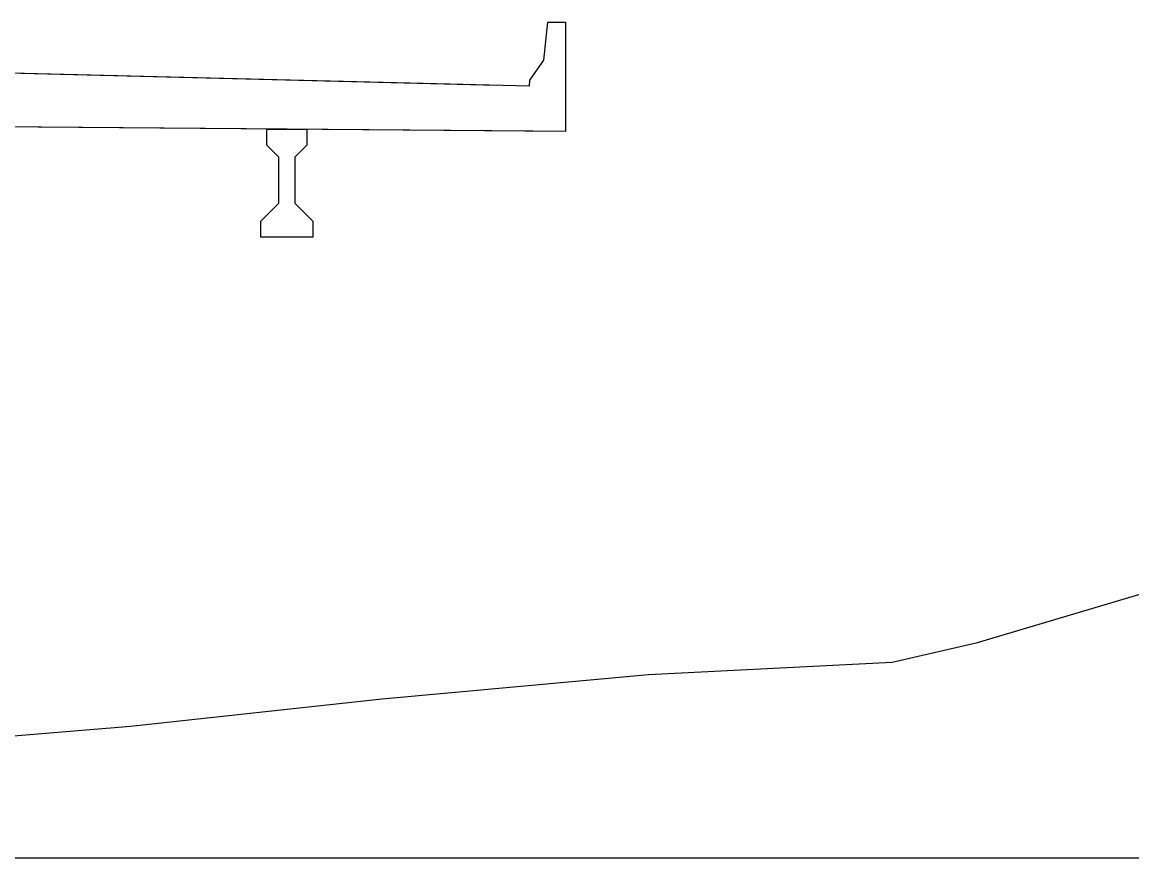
# Model space of a CAD drawing. Extents: x -26 to 2603, y -10 to 9566.
# Drawn here: x 1363.86 to 1410.1, y 5000 to 5034.81 of the extents above; entities that cross this region are included whole.
import ezdxf

# ---------------------------------------------------------------- set-up
doc = ezdxf.new("R2010")
doc.units = 0
for name, color, linetype in [('Exist Cross Section Cell', 7, 'Continuous'), ('Exist XS Ground Line', 7, 'Continuous'), ('Prop CMT Concrete Structures', 7, 'Continuous')]:
    doc.layers.add(name, color=color, linetype=linetype)

msp = doc.modelspace()

# ---------------------------------------------------------------- linework, layer by layer
at = {"layer": 'Exist Cross Section Cell'}
msp.add_line((1300, 5000), (1600, 5000), dxfattribs=at)
at = {"layer": 'Exist XS Ground Line'}
for p, q in [((1403.67, 5008.964), (1414.416, 5012.167)), ((1400.123, 5008.143), (1403.67, 5008.964)), ((1389.961, 5007.641), (1400.123, 5008.143)), ((1378.867, 5006.62), (1389.961, 5007.641)), ((1368.37, 5005.48), (1378.867, 5006.62)), ((1352.341, 5004.164), (1368.37, 5005.48))]:
    msp.add_line(p, q, dxfattribs=at)
at = {"layer": 'Prop CMT Concrete Structures'}
for points in [[(1385, 5032.14), (1385.01, 5032.39), (1385.593, 5033.223), (1385.76, 5034.807), (1386.5, 5034.807), (1386.501, 5030.257)], [(1383.644, 5032.174), (1339.003, 5033.29), (1327.003, 5033.59)], [(1383.644, 5032.174), (1339.003, 5033.29), (1327.003, 5033.59)], [(1385, 5032.14), (1339.003, 5033.29), (1327.003, 5033.59)], [(1385.145, 5030.268), (1351, 5030.552), (1315, 5030.852), (1315, 5030.852)], [(1385.145, 5030.268), (1351, 5030.552), (1315, 5030.852), (1315, 5030.852)], [(1386.501, 5030.257), (1351, 5030.552), (1315, 5030.852), (1315, 5030.852)], [(1374.049, 5029.684), (1374.049, 5030.357)], [(1374.049, 5030.357), (1374.883, 5030.35), (1375.716, 5030.343)], [(1374.049, 5029.684), (1374.049, 5030.357)], [(1374.049, 5030.357), (1374.883, 5030.35), (1375.716, 5030.343)], [(1374.049, 5029.684), (1374.049, 5030.357)], [(1374.049, 5030.357), (1374.883, 5030.35), (1375.716, 5030.343)], [(1375.716, 5030.343), (1375.716, 5029.684)], [(1375.716, 5030.343), (1375.716, 5029.684)], [(1375.716, 5030.343), (1375.716, 5029.684)], [(1374.549, 5029.184), (1374.049, 5029.684)], [(1374.549, 5029.184), (1374.049, 5029.684)], [(1374.549, 5029.184), (1374.049, 5029.684)], [(1375.716, 5029.684), (1375.216, 5029.184)], [(1375.716, 5029.684), (1375.216, 5029.184)], [(1375.716, 5029.684), (1375.216, 5029.184)], [(1374.549, 5027.267), (1374.549, 5029.184)], [(1374.549, 5027.267), (1374.549, 5029.184)], [(1374.549, 5027.267), (1374.549, 5029.184)], [(1375.216, 5029.184), (1375.216, 5027.267)], [(1375.216, 5029.184), (1375.216, 5027.267)], [(1375.216, 5029.184), (1375.216, 5027.267)], [(1373.799, 5026.517), (1374.549, 5027.267)], [(1373.799, 5026.517), (1374.549, 5027.267)], [(1373.799, 5026.517), (1374.549, 5027.267)], [(1375.216, 5027.267), (1375.966, 5026.517)], [(1375.216, 5027.267), (1375.966, 5026.517)], [(1375.216, 5027.267), (1375.966, 5026.517)], [(1373.799, 5025.85), (1373.799, 5026.517)], [(1373.799, 5025.85), (1373.799, 5026.517)], [(1373.799, 5025.85), (1373.799, 5026.517)], [(1375.966, 5026.517), (1375.966, 5025.85)], [(1375.966, 5026.517), (1375.966, 5025.85)], [(1375.966, 5026.517), (1375.966, 5025.85)], [(1375.966, 5025.85), (1374.883, 5025.85), (1373.799, 5025.85)], [(1375.966, 5025.85), (1374.883, 5025.85), (1373.799, 5025.85)], [(1375.966, 5025.85), (1374.883, 5025.85), (1373.799, 5025.85)]]:
    msp.add_lwpolyline(points, dxfattribs=at)

doc.saveas('drawing.dxf')
